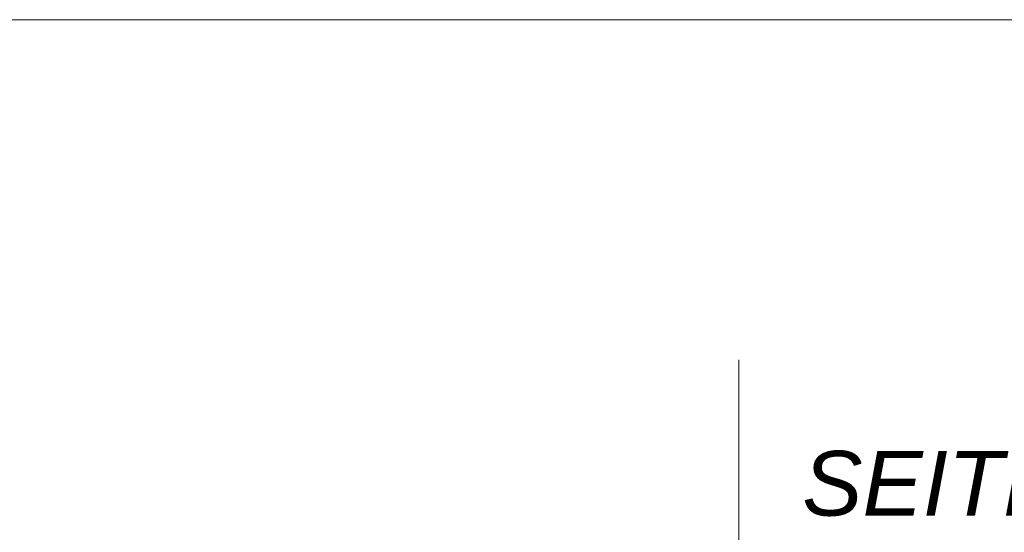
# Model space of a CAD drawing. Extents: x -620 to 300, y 62 to 1162.
# Tile 273 of 300: x 206 to 228, y 968 to 979. Entities that reach past the tile are written whole.
import ezdxf
from ezdxf.lldxf.tags import DXFTag

# ---------------------------------------------------------------- set-up
doc = ezdxf.new("R2010")
doc.units = 0
doc.layers.get('0').update_dxf_attribs({"lineweight": 13})
doc.layers.add('E_Detail_Beschriftung', color=7, linetype='Continuous', lineweight=13, true_color=0x009900)
doc.layers.add('E_Detail_Linie_Text_Bem', color=7, linetype='Continuous', lineweight=13)
doc.styles.get("Standard").update_dxf_attribs({"font": 'ARIALN.TTF'})
tags = doc.linetypes.add('fein_strichliert-A06G94EV8I', pattern=[4, 1, -2, 1]).pattern_tags.tags
tags[8:9] = [DXFTag(74, 4), DXFTag(75, 0), DXFTag(340, '0'), DXFTag(46, 0.0), DXFTag(50, 0.0), DXFTag(44, 0.0), DXFTag(45, 0.0)]
tags[6:7] = [DXFTag(74, 4), DXFTag(75, 0), DXFTag(340, '0'), DXFTag(46, 0.0), DXFTag(50, 0.0), DXFTag(44, 0.0), DXFTag(45, 0.0)]
tags[4:5] = [DXFTag(74, 4), DXFTag(75, 0), DXFTag(340, '0'), DXFTag(46, 0.0), DXFTag(50, 0.0), DXFTag(44, 0.0), DXFTag(45, 0.0)]

# ---------------------------------------------------------------- blocks, each defined once
blk = doc.blocks.new('Referenz-A06G94EW8I')
at = {"layer": 'E_Detail_Linie_Text_Bem', "linetype": 'fein_strichliert-A06G94EV8I', "ltscale": 0.65}
for p, q in [((237.664, 978.919), (174.894, 978.919)), ((221.782, 918.684), (221.782, 971.563))]:
    blk.add_line(p, q, dxfattribs=at)
at = {"layer": 'E_Detail_Beschriftung', "linetype": 'Continuous', "lineweight": -2, "ltscale": 0.25, "insert": (223.149, 969.59), "char_height": 1.4, "attachment_point": 1}
blk.add_mtext('{\\fArial|b0|i1;SEITEN}', dxfattribs=at)

msp = doc.modelspace()

# ---------------------------------------------------------------- block references
at = {"color": 8, "lineweight": 25, "ltscale": 0.25, "true_color": 0x808080}
msp.add_blockref('Referenz-A06G94EW8I', (0, 0), dxfattribs=at)

doc.saveas('drawing.dxf')
